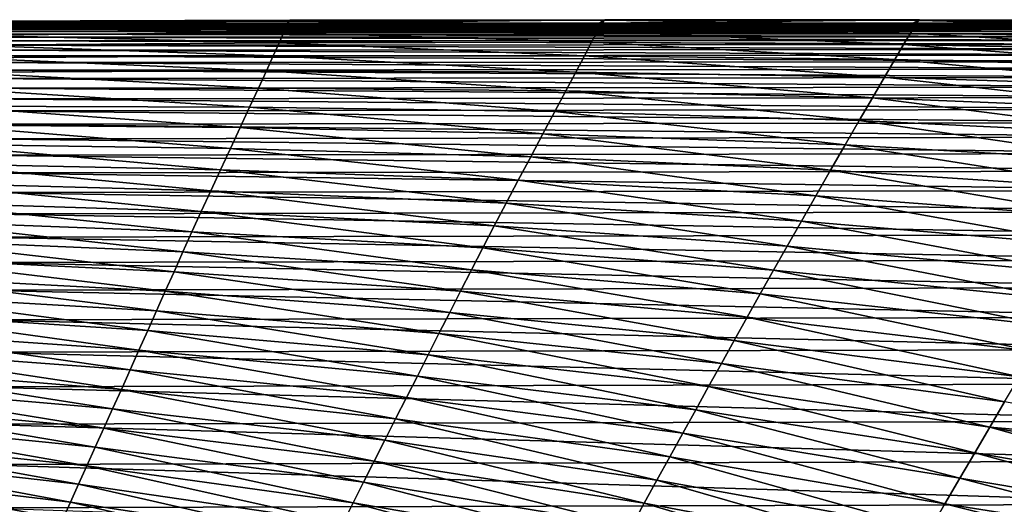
# Model space of a CAD drawing. Header units: metres. Extents: x -104 to 104, y -68 to 90.
# Tile 653 of 744: x 5.53 to 9.71, y 66.05 to 68.1. Entities that reach past the tile are written whole.
import ezdxf

# ---------------------------------------------------------------- set-up
doc = ezdxf.new("R2010")
doc.units = ezdxf.units.M
doc.layers.add('solid_FIT-BATH-153_SW0002', color=7, linetype='CONTINUOUS')

msp = doc.modelspace()

# ---------------------------------------------------------------- linework, layer by layer
at = {"layer": 'solid_FIT-BATH-153_SW0002'}
for points in [[(6.662562, 68.078102, 15.55196), (5.335204, 68.088829, 15.417069), (5.327908, 68.068665, 15.531281)], [(5.338297, 68.095398, 15.300635), (5.906014, 68.086792, 15.184757), (5.329087, 68.086784, 15.183507)], [(6.671453, 68.096024, 15.430923), (5.338297, 68.095398, 15.300635), (5.335204, 68.088829, 15.417069)], [(6.662562, 68.078102, 15.55196), (6.671453, 68.096024, 15.430923), (5.335204, 68.088829, 15.417069)], [(6.674538, 68.099373, 15.307967), (5.906014, 68.086792, 15.184757), (5.338297, 68.095398, 15.300635)], [(6.671453, 68.096024, 15.430923), (6.674538, 68.099373, 15.307967), (5.338297, 68.095398, 15.300635)], [(6.674538, 68.099373, 15.307967), (6.661007, 68.086792, 15.186253), (5.906014, 68.086792, 15.184757)], [(8.010437, 68.101631, 15.314321), (7.984465, 68.0868, 15.188035), (6.661007, 68.086792, 15.186253)], [(8.010437, 68.101631, 15.314321), (6.661007, 68.086792, 15.186253), (6.674538, 68.099373, 15.307967)], [(7.996355, 68.082695, 15.571391), (6.671453, 68.096024, 15.430923), (6.662562, 68.078102, 15.55196)], [(8.007101, 68.09996, 15.443686), (6.674538, 68.099373, 15.307967), (6.671453, 68.096024, 15.430923)], [(7.996355, 68.082695, 15.571391), (8.007101, 68.09996, 15.443686), (6.671453, 68.096024, 15.430923)], [(8.007101, 68.09996, 15.443686), (8.010437, 68.101631, 15.314321), (6.674538, 68.099373, 15.307967)], [(9.345561, 68.101372, 15.32005), (7.984465, 68.0868, 15.188035), (8.010437, 68.101631, 15.314321)], [(9.345561, 68.101372, 15.32005), (9.317071, 68.086807, 15.188694), (7.984465, 68.0868, 15.188035)], [(9.328253, 68.079796, 15.58893), (8.007101, 68.09996, 15.443686), (7.996355, 68.082695, 15.571391)], [(9.341359, 68.098877, 15.455261), (8.010437, 68.101631, 15.314321), (8.007101, 68.09996, 15.443686)], [(9.328253, 68.079796, 15.58893), (9.341359, 68.098877, 15.455261), (8.007101, 68.09996, 15.443686)], [(9.341359, 68.098877, 15.455261), (9.345561, 68.101372, 15.32005), (8.010437, 68.101631, 15.314321)], [(10.67949, 68.097809, 15.324843), (9.317071, 68.086807, 15.188694), (9.345561, 68.101372, 15.32005)], [(10.67949, 68.097809, 15.324843), (10.65872, 68.086815, 15.188539), (9.317071, 68.086807, 15.188694)], [(10.657249, 68.066872, 15.603334), (9.341359, 68.098877, 15.455261), (9.328253, 68.079796, 15.58893)], [(10.673458, 68.091095, 15.464907), (9.345561, 68.101372, 15.32005), (9.341359, 68.098877, 15.455261)], [(10.657249, 68.066872, 15.603334), (10.673458, 68.091095, 15.464907), (9.341359, 68.098877, 15.455261)], [(10.673458, 68.091095, 15.464907), (10.67949, 68.097809, 15.324843), (9.345561, 68.101372, 15.32005)], [(6.648186, 68.046875, 15.66845), (5.327908, 68.068665, 15.531281), (5.316632, 68.036308, 15.641296)], [(6.628569, 68.003502, 15.777186), (6.648186, 68.046875, 15.66845), (5.316632, 68.036308, 15.641296)], [(6.648186, 68.046875, 15.66845), (6.662562, 68.078102, 15.55196), (5.327908, 68.068665, 15.531281)], [(5.329087, 68.086784, 15.183507), (5.906014, 68.086792, 15.184757), (10.674694, 68.086311, 13.100181)], [(5.336847, 68.08625, 13.08049), (5.329087, 68.086784, 15.183507), (10.674694, 68.086311, 13.100181)], [(5.336137, 68.040504, -2.332864), (5.336215, 68.05143, -0.912935), (10.674009, 68.041977, -2.223783)], [(5.336215, 68.05143, -0.912935), (5.336295, 68.060379, 0.576073), (10.674086, 68.052628, -0.809709)], [(5.336215, 68.05143, -0.912935), (10.674086, 68.052628, -0.809709), (10.674009, 68.041977, -2.223783)], [(5.336295, 68.060379, 0.576073), (5.336373, 68.067589, 2.135937), (10.674162, 68.061333, 0.672535)], [(5.336295, 68.060379, 0.576073), (10.674162, 68.061333, 0.672535), (10.674086, 68.052628, -0.809709)], [(5.336373, 68.067589, 2.135937), (5.336452, 68.073311, 3.768437), (10.674237, 68.068329, 2.224682)], [(5.336373, 68.067589, 2.135937), (10.674237, 68.068329, 2.224682), (10.674162, 68.061333, 0.672535)], [(5.336452, 68.073311, 3.768437), (5.336531, 68.077766, 5.475338), (10.674314, 68.07386, 3.848462)], [(5.336452, 68.073311, 3.768437), (10.674314, 68.07386, 3.848462), (10.674237, 68.068329, 2.224682)], [(5.336531, 68.077766, 5.475338), (5.33661, 68.081139, 7.258333), (10.67439, 68.078171, 5.545596)], [(5.336531, 68.077766, 5.475338), (10.67439, 68.078171, 5.545596), (10.674314, 68.07386, 3.848462)], [(5.33661, 68.081139, 7.258333), (5.336689, 68.083572, 9.119082), (10.674466, 68.081421, 7.317724)], [(5.33661, 68.081139, 7.258333), (10.674466, 68.081421, 7.317724), (10.67439, 68.078171, 5.545596)], [(5.336689, 68.083572, 9.119082), (5.336768, 68.085228, 11.059248), (10.674541, 68.083763, 9.166456)], [(5.336689, 68.083572, 9.119082), (10.674541, 68.083763, 9.166456), (10.674466, 68.081421, 7.317724)], [(5.336768, 68.085228, 11.059248), (5.336847, 68.08625, 13.08049), (10.674618, 68.085342, 11.093406)], [(5.336768, 68.085228, 11.059248), (10.674618, 68.085342, 11.093406), (10.674541, 68.083763, 9.166456)], [(5.336847, 68.08625, 13.08049), (10.674694, 68.086311, 13.100181), (10.674618, 68.085342, 11.093406)], [(5.906014, 68.086792, 15.184757), (6.661007, 68.086792, 15.186253), (10.674694, 68.086311, 13.100181)], [(7.95422, 68.005913, 15.807939), (6.648186, 68.046875, 15.66845), (6.628569, 68.003502, 15.777186)], [(7.978615, 68.051003, 15.694128), (6.662562, 68.078102, 15.55196), (6.648186, 68.046875, 15.66845)], [(7.95422, 68.005913, 15.807939), (7.978615, 68.051003, 15.694128), (6.648186, 68.046875, 15.66845)], [(6.661007, 68.086792, 15.186253), (7.984465, 68.0868, 15.188035), (10.674694, 68.086311, 13.100181)], [(7.978615, 68.051003, 15.694128), (7.996355, 68.082695, 15.571391), (6.662562, 68.078102, 15.55196)], [(9.277305, 67.996094, 15.835193), (7.978615, 68.051003, 15.694128), (7.95422, 68.005913, 15.807939)], [(9.306755, 68.045212, 15.717098), (7.996355, 68.082695, 15.571391), (7.978615, 68.051003, 15.694128)], [(9.277305, 67.996094, 15.835193), (9.306755, 68.045212, 15.717098), (7.978615, 68.051003, 15.694128)], [(7.984465, 68.0868, 15.188035), (9.317071, 68.086807, 15.188694), (10.674694, 68.086311, 13.100181)], [(9.306755, 68.045212, 15.717098), (9.328253, 68.079796, 15.58893), (7.996355, 68.082695, 15.571391)], [(10.631464, 68.026192, 15.735576), (9.328253, 68.079796, 15.58893), (9.306755, 68.045212, 15.717098)], [(9.317071, 68.086807, 15.188694), (10.65872, 68.086815, 15.188539), (10.674694, 68.086311, 13.100181)], [(10.631464, 68.026192, 15.735576), (10.657249, 68.066872, 15.603334), (9.328253, 68.079796, 15.58893)], [(6.628569, 68.003502, 15.777186), (5.316632, 68.036308, 15.641296), (5.301546, 67.99305, 15.744713)], [(5.3359, 67.993431, -6.195952), (5.335979, 68.011749, -4.972595), (10.673781, 67.995865, -6.074303)], [(5.335979, 68.011749, -4.972595), (5.336058, 68.027359, -3.685491), (10.673858, 68.013832, -4.854348)], [(5.335979, 68.011749, -4.972595), (10.673858, 68.013832, -4.854348), (10.673781, 67.995865, -6.074303)], [(5.336058, 68.027359, -3.685491), (5.336137, 68.040504, -2.332864), (10.673933, 68.029121, -3.571418)], [(5.336058, 68.027359, -3.685491), (10.673933, 68.029121, -3.571418), (10.673858, 68.013832, -4.854348)], [(5.336137, 68.040504, -2.332864), (10.674009, 68.041977, -2.223783), (10.673933, 68.029121, -3.571418)], [(7.923501, 67.94841, 15.908816), (7.95422, 68.005913, 15.807939), (6.628569, 68.003502, 15.777186)], [(9.240337, 67.933372, 15.938579), (7.95422, 68.005913, 15.807939), (7.923501, 67.94841, 15.908816)], [(9.240337, 67.933372, 15.938579), (9.277305, 67.996094, 15.835193), (7.95422, 68.005913, 15.807939)], [(10.596654, 67.970039, 15.856667), (9.306755, 68.045212, 15.717098), (9.277305, 67.996094, 15.835193)], [(10.596654, 67.970039, 15.856667), (10.631464, 68.026192, 15.735576), (9.306755, 68.045212, 15.717098)], [(6.603954, 67.949074, 15.874945), (5.301546, 67.99305, 15.744713), (5.282813, 67.940132, 15.83915)], [(6.603954, 67.949074, 15.874945), (6.628569, 68.003502, 15.777186), (5.301546, 67.99305, 15.744713)], [(5.335742, 67.947716, -8.458542), (5.335821, 67.972176, -7.357342), (10.673629, 67.950882, -8.332218)], [(5.335821, 67.972176, -7.357342), (5.3359, 67.993431, -6.195952), (10.673705, 67.97496, -7.233015)], [(5.335821, 67.972176, -7.357342), (10.673705, 67.97496, -7.233015), (10.673629, 67.950882, -8.332218)], [(5.3359, 67.993431, -6.195952), (10.673781, 67.995865, -6.074303), (10.673705, 67.97496, -7.233015)], [(7.923501, 67.94841, 15.908816), (6.628569, 68.003502, 15.777186), (6.603954, 67.949074, 15.874945)], [(10.55337, 67.899384, 15.961596), (9.277305, 67.996094, 15.835193), (9.240337, 67.933372, 15.938579)], [(10.55337, 67.899384, 15.961596), (10.596654, 67.970039, 15.856667), (9.277305, 67.996094, 15.835193)], [(6.574586, 67.884567, 15.958573), (5.282813, 67.940132, 15.83915), (5.260601, 67.878601, 15.922461)], [(6.574586, 67.884567, 15.958573), (6.603954, 67.949074, 15.874945), (5.282813, 67.940132, 15.83915)], [(5.335663, 67.919746, -9.501336), (5.335742, 67.947716, -8.458542), (10.673553, 67.923302, -9.373653)], [(5.335663, 67.919746, -9.501336), (10.673553, 67.923302, -9.373653), (10.673477, 67.891876, -10.359066)], [(5.335742, 67.947716, -8.458542), (10.673629, 67.950882, -8.332218), (10.673553, 67.923302, -9.373653)], [(7.886794, 67.879417, 15.9927), (6.603954, 67.949074, 15.874945), (6.574586, 67.884567, 15.958573)], [(7.886794, 67.879417, 15.9927), (7.923501, 67.94841, 15.908816), (6.603954, 67.949074, 15.874945)], [(9.196291, 67.857948, 16.022497), (7.923501, 67.94841, 15.908816), (7.886794, 67.879417, 15.9927)], [(9.196291, 67.857948, 16.022497), (9.240337, 67.933372, 15.938579), (7.923501, 67.94841, 15.908816)], [(10.502162, 67.815178, 16.04524), (9.240337, 67.933372, 15.938579), (9.196291, 67.857948, 16.022497)], [(10.502162, 67.815178, 16.04524), (10.55337, 67.899384, 15.961596), (9.240337, 67.933372, 15.938579)], [(6.540789, 67.811005, 16.025637), (5.260601, 67.878601, 15.922461), (5.235134, 67.809509, 15.993071)], [(6.540789, 67.811005, 16.025637), (6.574586, 67.884567, 15.958573), (5.260601, 67.878601, 15.922461)], [(5.335505, 67.851852, -11.418849), (5.335585, 67.887901, -10.48751), (10.673401, 67.856255, -11.290202)], [(5.335585, 67.887901, -10.48751), (5.335663, 67.919746, -9.501336), (10.673477, 67.891876, -10.359066)], [(5.335585, 67.887901, -10.48751), (10.673477, 67.891876, -10.359066), (10.673401, 67.856255, -11.290202)], [(7.844529, 67.79995, 16.056353), (6.574586, 67.884567, 15.958573), (6.540789, 67.811005, 16.025637)], [(7.844529, 67.79995, 16.056353), (7.886794, 67.879417, 15.9927), (6.574586, 67.884567, 15.958573)], [(9.145708, 67.770889, 16.083101), (7.886794, 67.879417, 15.9927), (7.844529, 67.79995, 16.056353)], [(9.145708, 67.770889, 16.083101), (9.196291, 67.857948, 16.022497), (7.886794, 67.879417, 15.9927)], [(5.335427, 67.811234, -12.297141), (5.335505, 67.851852, -11.418849), (10.673325, 67.816078, -12.168807)], [(5.335505, 67.851852, -11.418849), (10.673401, 67.856255, -11.290202), (10.673325, 67.816078, -12.168807)], [(10.443685, 67.718567, 16.103432), (9.196291, 67.857948, 16.022497), (9.145708, 67.770889, 16.083101)], [(10.443685, 67.718567, 16.103432), (10.502162, 67.815178, 16.04524), (9.196291, 67.857948, 16.022497)], [(6.503377, 67.730217, 16.078135), (5.235134, 67.809509, 15.993071), (5.206996, 67.734497, 16.052601)], [(6.503377, 67.730217, 16.078135), (6.540789, 67.811005, 16.025637), (5.235134, 67.809509, 15.993071)], [(5.335348, 67.765709, -13.124169), (5.335427, 67.811234, -12.297141), (10.673249, 67.771004, -12.996628)], [(5.335427, 67.811234, -12.297141), (10.673325, 67.816078, -12.168807), (10.673249, 67.771004, -12.996628)], [(7.797744, 67.712021, 16.102121), (6.540789, 67.811005, 16.025637), (6.503377, 67.730217, 16.078135)], [(7.797744, 67.712021, 16.102121), (7.844529, 67.79995, 16.056353), (6.540789, 67.811005, 16.025637)], [(9.089819, 67.674362, 16.123032), (7.844529, 67.79995, 16.056353), (7.797744, 67.712021, 16.102121)], [(9.089819, 67.674362, 16.123032), (9.145708, 67.770889, 16.083101), (7.844529, 67.79995, 16.056353)], [(5.335269, 67.71492, -13.901722), (5.335348, 67.765709, -13.124169), (10.673173, 67.720673, -13.77541)], [(5.335348, 67.765709, -13.124169), (10.673249, 67.771004, -12.996628), (10.673173, 67.720673, -13.77541)], [(10.379324, 67.611862, 16.139044), (9.145708, 67.770889, 16.083101), (9.089819, 67.674362, 16.123032)], [(10.379324, 67.611862, 16.139044), (10.443685, 67.718567, 16.103432), (9.145708, 67.770889, 16.083101)], [(6.463358, 67.644333, 16.119808), (5.206996, 67.734497, 16.052601), (5.176909, 67.655396, 16.103895)], [(6.463358, 67.644333, 16.119808), (6.503377, 67.730217, 16.078135), (5.206996, 67.734497, 16.052601)], [(5.33519, 67.658516, -14.631584), (5.335269, 67.71492, -13.901722), (10.673097, 67.664734, -14.506898)], [(5.335269, 67.71492, -13.901722), (10.673173, 67.720673, -13.77541), (10.673097, 67.664734, -14.506898)], [(7.747721, 67.61805, 16.134611), (6.503377, 67.730217, 16.078135), (6.463358, 67.644333, 16.119808)], [(7.747721, 67.61805, 16.134611), (7.797744, 67.712021, 16.102121), (6.503377, 67.730217, 16.078135)], [(9.030149, 67.57103, 16.147648), (7.797744, 67.712021, 16.102121), (7.747721, 67.61805, 16.134611)], [(9.030149, 67.57103, 16.147648), (9.089819, 67.674362, 16.123032), (7.797744, 67.712021, 16.102121)], [(10.310776, 67.49791, 16.158003), (9.089819, 67.674362, 16.123032), (9.030149, 67.57103, 16.147648)], [(10.310776, 67.49791, 16.158003), (10.379324, 67.611862, 16.139044), (9.089819, 67.674362, 16.123032)], [(6.421761, 67.555389, 16.154411), (5.176909, 67.655396, 16.103895), (5.145613, 67.573906, 16.149784)], [(6.421761, 67.555389, 16.154411), (6.463358, 67.644333, 16.119808), (5.176909, 67.655396, 16.103895)], [(5.335111, 67.596153, -15.31554), (5.33519, 67.658516, -14.631584), (10.67302, 67.602837, -15.192839)], [(5.33519, 67.658516, -14.631584), (10.673097, 67.664734, -14.506898), (10.67302, 67.602837, -15.192839)], [(7.695765, 67.520409, 16.158466), (6.463358, 67.644333, 16.119808), (6.421761, 67.555389, 16.154411)], [(7.695765, 67.520409, 16.158466), (7.747721, 67.61805, 16.134611), (6.463358, 67.644333, 16.119808)], [(5.335032, 67.527428, -15.955335), (5.335111, 67.596153, -15.31554), (10.672945, 67.534584, -15.834944)], [(5.335111, 67.596153, -15.31554), (10.67302, 67.602837, -15.192839), (10.672945, 67.534584, -15.834944)], [(8.968237, 67.463554, 16.162363), (7.747721, 67.61805, 16.134611), (7.695765, 67.520409, 16.158466)], [(8.968237, 67.463554, 16.162363), (9.030149, 67.57103, 16.147648), (7.747721, 67.61805, 16.134611)], [(6.379654, 67.46524, 16.185738), (5.145613, 67.573906, 16.149784), (5.113877, 67.491417, 16.193056)], [(6.379654, 67.46524, 16.185738), (6.421761, 67.555389, 16.154411), (5.145613, 67.573906, 16.149784)], [(7.643229, 67.421371, 16.178429), (6.421761, 67.555389, 16.154411), (6.379654, 67.46524, 16.185738)], [(7.643229, 67.421371, 16.178429), (7.695765, 67.520409, 16.158466), (6.421761, 67.555389, 16.154411)], [(10.239753, 67.379562, 16.166271), (9.030149, 67.57103, 16.147648), (8.968237, 67.463554, 16.162363)], [(10.239753, 67.379562, 16.166271), (10.310776, 67.49791, 16.158003), (9.030149, 67.57103, 16.147648)], [(5.334953, 67.451874, -16.552662), (5.335032, 67.527428, -15.955335), (10.672869, 67.459511, -16.434874)], [(5.335032, 67.527428, -15.955335), (10.672945, 67.534584, -15.834944), (10.672869, 67.459511, -16.434874)], [(8.905669, 67.354576, 16.172705), (7.695765, 67.520409, 16.158466), (7.643229, 67.421371, 16.178429)], [(8.905669, 67.354576, 16.172705), (8.968237, 67.463554, 16.162363), (7.695765, 67.520409, 16.158466)], [(6.338112, 67.375694, 16.217567), (5.113877, 67.491417, 16.193056), (5.082478, 67.409256, 16.236483)], [(6.338112, 67.375694, 16.217567), (6.379654, 67.46524, 16.185738), (5.113877, 67.491417, 16.193056)], [(7.591465, 67.323212, 16.199232), (6.379654, 67.46524, 16.185738), (6.338112, 67.375694, 16.217567)], [(7.591465, 67.323212, 16.199232), (7.643229, 67.421371, 16.178429), (6.379654, 67.46524, 16.185738)], [(10.167993, 67.259712, 16.16991), (8.968237, 67.463554, 16.162363), (8.905669, 67.354576, 16.172705)], [(10.167993, 67.259712, 16.16991), (10.239753, 67.379562, 16.166271), (8.968237, 67.463554, 16.162363)], [(5.334874, 67.369019, -17.109209), (5.334953, 67.451874, -16.552662), (10.672792, 67.377144, -16.994287)], [(5.334953, 67.451874, -16.552662), (10.672869, 67.459511, -16.434874), (10.672792, 67.377144, -16.994287)], [(8.84403, 67.246727, 16.184202), (7.643229, 67.421371, 16.178429), (7.591465, 67.323212, 16.199232)], [(8.84403, 67.246727, 16.184202), (8.905669, 67.354576, 16.172705), (7.643229, 67.421371, 16.178429)], [(6.297794, 67.28791, 16.252394), (5.082478, 67.409256, 16.236483), (5.051889, 67.328285, 16.281898)], [(6.297794, 67.28791, 16.252394), (6.338112, 67.375694, 16.217567), (5.082478, 67.409256, 16.236483)], [(5.334795, 67.278381, -17.626673), (5.334874, 67.369019, -17.109209), (10.672716, 67.287018, -17.514841)], [(5.334874, 67.369019, -17.109209), (10.672792, 67.377144, -16.994287), (10.672716, 67.287018, -17.514841)], [(7.541314, 67.227356, 16.22401), (6.338112, 67.375694, 16.217567), (6.297794, 67.28791, 16.252394)], [(7.541314, 67.227356, 16.22401), (7.591465, 67.323212, 16.199232), (6.338112, 67.375694, 16.217567)], [(10.097237, 67.141228, 16.174973), (8.905669, 67.354576, 16.172705), (8.84403, 67.246727, 16.184202)], [(10.097237, 67.141228, 16.174973), (10.167993, 67.259712, 16.16991), (8.905669, 67.354576, 16.172705)], [(6.258577, 67.201714, 16.290237), (5.051889, 67.328285, 16.281898), (5.022027, 67.248436, 16.329386)], [(6.258577, 67.201714, 16.290237), (6.297794, 67.28791, 16.252394), (5.051889, 67.328285, 16.281898)], [(8.784318, 67.141678, 16.200529), (7.591465, 67.323212, 16.199232), (7.541314, 67.227356, 16.22401)], [(8.784318, 67.141678, 16.200529), (8.84403, 67.246727, 16.184202), (7.591465, 67.323212, 16.199232)], [(5.334716, 67.179504, -18.106737), (5.334795, 67.278381, -17.626673), (10.672641, 67.188667, -17.998194)], [(5.334795, 67.278381, -17.626673), (10.672716, 67.287018, -17.514841), (10.672641, 67.188667, -17.998194)], [(7.492617, 67.133575, 16.252733), (6.297794, 67.28791, 16.252394), (6.258577, 67.201714, 16.290237)], [(7.492617, 67.133575, 16.252733), (7.541314, 67.227356, 16.22401), (6.297794, 67.28791, 16.252394)], [(6.220246, 67.116829, 16.330849), (5.022027, 67.248436, 16.329386), (4.992743, 67.169533, 16.378826)], [(6.220246, 67.116829, 16.330849), (6.258577, 67.201714, 16.290237), (5.022027, 67.248436, 16.329386)], [(8.726341, 67.039146, 16.221619), (7.541314, 67.227356, 16.22401), (7.492617, 67.133575, 16.252733)], [(8.726341, 67.039146, 16.221619), (8.784318, 67.141678, 16.200529), (7.541314, 67.227356, 16.22401)], [(10.028587, 67.02594, 16.185513), (8.84403, 67.246727, 16.184202), (8.784318, 67.141678, 16.200529)], [(10.028587, 67.02594, 16.185513), (10.097237, 67.141228, 16.174973), (8.84403, 67.246727, 16.184202)], [(6.182583, 67.032944, 16.373949), (4.992743, 67.169533, 16.378826), (4.963888, 67.091393, 16.43008)], [(6.182583, 67.032944, 16.373949), (6.220246, 67.116829, 16.330849), (4.992743, 67.169533, 16.378826)], [(5.334638, 67.071907, -18.551098), (5.334716, 67.179504, -18.106737), (10.672565, 67.081612, -18.446001)], [(5.334716, 67.179504, -18.106737), (10.672641, 67.188667, -17.998194), (10.672565, 67.081612, -18.446001)], [(7.445096, 67.041458, 16.285013), (6.258577, 67.201714, 16.290237), (6.220246, 67.116829, 16.330849)], [(7.445096, 67.041458, 16.285013), (7.492617, 67.133575, 16.252733), (6.258577, 67.201714, 16.290237)], [(8.669767, 66.938599, 16.246948), (7.492617, 67.133575, 16.252733), (7.445096, 67.041458, 16.285013)], [(8.669767, 66.938599, 16.246948), (8.726341, 67.039146, 16.221619), (7.492617, 67.133575, 16.252733)], [(9.961838, 66.913528, 16.201418), (8.784318, 67.141678, 16.200529), (8.726341, 67.039146, 16.221619)], [(9.961838, 66.913528, 16.201418), (10.028587, 67.02594, 16.185513), (8.784318, 67.141678, 16.200529)], [(6.145357, 66.949707, 16.419207), (4.963888, 67.091393, 16.43008), (4.935297, 67.013809, 16.482937)], [(6.145357, 66.949707, 16.419207), (6.182583, 67.032944, 16.373949), (4.963888, 67.091393, 16.43008)], [(7.398467, 66.950577, 16.320438), (6.220246, 67.116829, 16.330849), (6.182583, 67.032944, 16.373949)], [(7.398467, 66.950577, 16.320438), (7.445096, 67.041458, 16.285013), (6.220246, 67.116829, 16.330849)], [(5.334558, 66.955124, -18.961445), (5.334638, 67.071907, -18.551098), (10.672488, 66.965393, -18.859922)], [(5.334638, 67.071907, -18.551098), (10.672565, 67.081612, -18.446001), (10.672488, 66.965393, -18.859922)], [(6.108331, 66.866783, 16.466274), (4.935297, 67.013809, 16.482937), (4.906806, 66.936546, 16.537182)], [(6.108331, 66.866783, 16.466274), (6.145357, 66.949707, 16.419207), (4.935297, 67.013809, 16.482937)], [(7.352432, 66.860474, 16.358551), (6.182583, 67.032944, 16.373949), (6.145357, 66.949707, 16.419207)], [(7.352432, 66.860474, 16.358551), (7.398467, 66.950577, 16.320438), (6.182583, 67.032944, 16.373949)], [(8.614259, 66.839523, 16.275988), (7.445096, 67.041458, 16.285013), (7.398467, 66.950577, 16.320438)], [(8.614259, 66.839523, 16.275988), (8.669767, 66.938599, 16.246948), (7.445096, 67.041458, 16.285013)], [(9.896614, 66.803383, 16.222065), (8.726341, 67.039146, 16.221619), (8.669767, 66.938599, 16.246948)], [(9.896614, 66.803383, 16.222065), (9.961838, 66.913528, 16.201418), (8.726341, 67.039146, 16.221619)], [(5.334558, 66.955124, -18.961445), (10.672488, 66.965393, -18.859922), (10.672412, 66.839531, -19.241615)], [(6.071272, 66.783829, 16.514812), (4.906806, 66.936546, 16.537182), (4.878253, 66.859398, 16.592594)], [(6.071272, 66.783829, 16.514812), (6.108331, 66.866783, 16.466274), (4.906806, 66.936546, 16.537182)], [(5.33448, 66.828682, -19.339466), (5.334558, 66.955124, -18.961445), (10.672412, 66.839531, -19.241615)], [(7.306692, 66.770683, 16.398886), (6.145357, 66.949707, 16.419207), (6.108331, 66.866783, 16.466274)], [(7.306692, 66.770683, 16.398886), (7.352432, 66.860474, 16.358551), (6.145357, 66.949707, 16.419207)], [(8.559463, 66.741348, 16.308165), (7.398467, 66.950577, 16.320438), (7.352432, 66.860474, 16.358551)], [(8.559463, 66.741348, 16.308165), (8.614259, 66.839523, 16.275988), (7.398467, 66.950577, 16.320438)], [(9.83254, 66.694901, 16.24682), (8.669767, 66.938599, 16.246948), (8.614259, 66.839523, 16.275988)], [(9.83254, 66.694901, 16.24682), (9.896614, 66.803383, 16.222065), (8.669767, 66.938599, 16.246948)], [(6.033996, 66.700584, 16.564575), (4.878253, 66.859398, 16.592594), (4.849508, 66.782204, 16.649033)], [(6.033996, 66.700584, 16.564575), (6.071272, 66.783829, 16.514812), (4.878253, 66.859398, 16.592594)], [(5.33448, 66.828682, -19.339466), (10.672412, 66.839531, -19.241615), (10.672337, 66.703545, -19.592709)], [(7.260946, 66.68074, 16.440973), (6.108331, 66.866783, 16.466274), (6.071272, 66.783829, 16.514812)], [(7.260946, 66.68074, 16.440973), (7.306692, 66.770683, 16.398886), (6.108331, 66.866783, 16.466274)], [(8.505026, 66.643517, 16.342905), (7.352432, 66.860474, 16.358551), (7.306692, 66.770683, 16.398886)], [(8.505026, 66.643517, 16.342905), (8.559463, 66.741348, 16.308165), (7.352432, 66.860474, 16.358551)], [(9.769228, 66.587463, 16.275026), (8.614259, 66.839523, 16.275988), (8.559463, 66.741348, 16.308165)], [(9.769228, 66.587463, 16.275026), (9.83254, 66.694901, 16.24682), (8.614259, 66.839523, 16.275988)], [(5.334401, 66.692078, -19.686815), (5.33448, 66.828682, -19.339466), (10.672337, 66.703545, -19.592709)], [(5.996573, 66.617195, 16.615829), (4.849508, 66.782204, 16.649033), (4.820627, 66.705101, 16.706715)], [(5.996573, 66.617195, 16.615829), (6.033996, 66.700584, 16.564575), (4.849508, 66.782204, 16.649033)], [(7.214953, 66.590294, 16.48447), (6.071272, 66.783829, 16.514812), (6.033996, 66.700584, 16.564575)], [(7.214953, 66.590294, 16.48447), (7.260946, 66.68074, 16.440973), (6.071272, 66.783829, 16.514812)], [(8.450594, 66.545479, 16.379635), (7.306692, 66.770683, 16.398886), (7.260946, 66.68074, 16.440973)], [(8.450594, 66.545479, 16.379635), (8.505026, 66.643517, 16.342905), (7.306692, 66.770683, 16.398886)], [(9.706294, 66.480453, 16.306026), (8.559463, 66.741348, 16.308165), (8.505026, 66.643517, 16.342905)], [(9.706294, 66.480453, 16.306026), (9.769228, 66.587463, 16.275026), (8.559463, 66.741348, 16.308165)], [(5.959161, 66.533974, 16.66901), (4.820627, 66.705101, 16.706715), (4.791725, 66.628334, 16.765976)], [(5.959161, 66.533974, 16.66901), (5.996573, 66.617195, 16.615829), (4.820627, 66.705101, 16.706715)], [(5.334322, 66.544731, -20.005014), (5.334401, 66.692078, -19.686815), (10.67226, 66.556847, -19.914707)], [(5.334401, 66.692078, -19.686815), (10.672337, 66.703545, -19.592709), (10.67226, 66.556847, -19.914707)], [(7.168803, 66.499512, 16.529688), (6.033996, 66.700584, 16.564575), (5.996573, 66.617195, 16.615829)], [(7.168803, 66.499512, 16.529688), (7.214953, 66.590294, 16.48447), (6.033996, 66.700584, 16.564575)], [(8.395885, 66.446785, 16.417919), (7.260946, 66.68074, 16.440973), (7.214953, 66.590294, 16.48447)], [(8.395885, 66.446785, 16.417919), (8.450594, 66.545479, 16.379635), (7.260946, 66.68074, 16.440973)], [(5.921916, 66.451225, 16.724545), (4.791725, 66.628334, 16.765976), (4.762918, 66.552162, 16.827154)], [(5.921916, 66.451225, 16.724545), (5.959161, 66.533974, 16.66901), (4.791725, 66.628334, 16.765976)], [(9.643351, 66.373238, 16.339163), (8.505026, 66.643517, 16.342905), (8.450594, 66.545479, 16.379635)], [(9.643351, 66.373238, 16.339163), (9.706294, 66.480453, 16.306026), (8.505026, 66.643517, 16.342905)], [(7.122691, 66.408752, 16.577147), (5.996573, 66.617195, 16.615829), (5.959161, 66.533974, 16.66901)], [(7.122691, 66.408752, 16.577147), (7.168803, 66.499512, 16.529688), (5.996573, 66.617195, 16.615829)], [(8.340997, 66.347626, 16.458096), (7.214953, 66.590294, 16.48447), (7.168803, 66.499512, 16.529688)], [(8.340997, 66.347626, 16.458096), (8.395885, 66.446785, 16.417919), (7.214953, 66.590294, 16.48447)], [(5.885001, 66.369286, 16.78286), (4.762918, 66.552162, 16.827154), (4.734326, 66.476868, 16.890577)], [(5.885001, 66.369286, 16.78286), (5.921916, 66.451225, 16.724545), (4.762918, 66.552162, 16.827154)], [(5.334243, 66.386024, -20.295551), (5.334322, 66.544731, -20.005014), (10.672184, 66.398857, -20.209074)], [(5.334322, 66.544731, -20.005014), (10.67226, 66.556847, -19.914707), (10.672184, 66.398857, -20.209074)], [(9.580087, 66.26532, 16.37393), (8.450594, 66.545479, 16.379635), (8.395885, 66.446785, 16.417919)], [(9.580087, 66.26532, 16.37393), (9.643351, 66.373238, 16.339163), (8.450594, 66.545479, 16.379635)], [(7.076815, 66.318375, 16.627367), (5.959161, 66.533974, 16.66901), (5.921916, 66.451225, 16.724545)], [(7.076815, 66.318375, 16.627367), (7.122691, 66.408752, 16.577147), (5.959161, 66.533974, 16.66901)], [(5.848573, 66.288475, 16.844381), (4.734326, 66.476868, 16.890577), (4.706066, 66.402725, 16.956581)], [(5.848573, 66.288475, 16.844381), (5.885001, 66.369286, 16.78286), (4.734326, 66.476868, 16.890577)], [(8.286164, 66.248398, 16.500763), (7.168803, 66.499512, 16.529688), (7.122691, 66.408752, 16.577147)], [(8.286164, 66.248398, 16.500763), (8.340997, 66.347626, 16.458096), (7.168803, 66.499512, 16.529688)], [(10.895899, 66.266838, 16.302671), (9.706294, 66.480453, 16.306026), (9.643351, 66.373238, 16.339163)], [(7.031374, 66.22876, 16.680862), (5.921916, 66.451225, 16.724545), (5.885001, 66.369286, 16.78286)], [(7.031374, 66.22876, 16.680862), (7.076815, 66.318375, 16.627367), (5.921916, 66.451225, 16.724545)], [(9.516614, 66.156898, 16.410679), (8.395885, 66.446785, 16.417919), (8.340997, 66.347626, 16.458096)], [(9.516614, 66.156898, 16.410679), (9.580087, 66.26532, 16.37393), (8.395885, 66.446785, 16.417919)], [(5.812795, 66.209137, 16.909534), (4.706066, 66.402725, 16.956581), (4.678257, 66.330025, 17.025494)], [(5.812795, 66.209137, 16.909534), (5.848573, 66.288475, 16.844381), (4.706066, 66.402725, 16.956581)], [(5.334164, 66.215355, -20.559917), (5.334243, 66.386024, -20.295551), (10.672108, 66.228966, -20.47728)], [(5.334243, 66.386024, -20.295551), (10.672184, 66.398857, -20.209074), (10.672108, 66.228966, -20.47728)], [(8.23162, 66.149521, 16.546515), (7.122691, 66.408752, 16.577147), (7.076815, 66.318375, 16.627367)], [(8.23162, 66.149521, 16.546515), (8.286164, 66.248398, 16.500763), (7.122691, 66.408752, 16.577147)], [(6.986572, 66.140289, 16.73815), (5.885001, 66.369286, 16.78286), (5.848573, 66.288475, 16.844381)], [(6.986572, 66.140289, 16.73815), (7.031374, 66.22876, 16.680862), (5.885001, 66.369286, 16.78286)], [(9.453195, 66.048416, 16.450056), (8.340997, 66.347626, 16.458096), (8.286164, 66.248398, 16.500763)], [(9.453195, 66.048416, 16.450056), (9.516614, 66.156898, 16.410679), (8.340997, 66.347626, 16.458096)], [(10.76884, 66.058052, 16.353453), (9.643351, 66.373238, 16.339163), (9.580087, 66.26532, 16.37393)], [(10.83148, 66.160942, 16.327198), (10.895899, 66.266838, 16.302671), (9.643351, 66.373238, 16.339163)], [(10.76884, 66.058052, 16.353453), (10.83148, 66.160942, 16.327198), (9.643351, 66.373238, 16.339163)], [(5.777825, 66.131592, 16.978735), (4.678257, 66.330025, 17.025494), (4.651017, 66.259041, 17.097641)], [(5.777825, 66.131592, 16.978735), (5.812795, 66.209137, 16.909534), (4.678257, 66.330025, 17.025494)], [(8.1776, 66.051407, 16.59594), (7.076815, 66.318375, 16.627367), (7.031374, 66.22876, 16.680862)], [(8.1776, 66.051407, 16.59594), (8.23162, 66.149521, 16.546515), (7.076815, 66.318375, 16.627367)], [(5.743778, 66.056091, 17.052158), (4.651017, 66.259041, 17.097641), (4.624432, 66.190002, 17.173178)], [(5.743778, 66.056091, 17.052158), (5.777825, 66.131592, 16.978735), (4.651017, 66.259041, 17.097641)], [(6.942608, 66.053329, 16.799742), (5.848573, 66.288475, 16.844381), (5.812795, 66.209137, 16.909534)], [(6.942608, 66.053329, 16.799742), (6.986572, 66.140289, 16.73815), (5.848573, 66.288475, 16.844381)], [(10.707848, 65.957848, 16.381559), (9.580087, 66.26532, 16.37393), (9.516614, 66.156898, 16.410679)], [(10.707848, 65.957848, 16.381559), (10.76884, 66.058052, 16.353453), (9.580087, 66.26532, 16.37393)], [(5.334085, 66.032112, -20.799604), (5.334164, 66.215355, -20.559917), (10.672032, 66.046577, -20.720785)], [(5.334164, 66.215355, -20.559917), (10.672108, 66.228966, -20.47728), (10.672032, 66.046577, -20.720785)], [(6.899681, 65.968262, 16.866144), (5.812795, 66.209137, 16.909534), (5.777825, 66.131592, 16.978735)], [(6.899681, 65.968262, 16.866144), (6.942608, 66.053329, 16.799742), (5.812795, 66.209137, 16.909534)], [(8.124342, 65.954475, 16.649628), (7.031374, 66.22876, 16.680862), (6.986572, 66.140289, 16.73815)], [(8.124342, 65.954475, 16.649628), (8.1776, 66.051407, 16.59594), (7.031374, 66.22876, 16.680862)], [(9.390091, 65.940323, 16.492706), (8.286164, 66.248398, 16.500763), (8.23162, 66.149521, 16.546515)], [(9.390091, 65.940323, 16.492706), (9.453195, 66.048416, 16.450056), (8.286164, 66.248398, 16.500763)], [(5.710724, 65.982811, 17.129713), (4.624432, 66.190002, 17.173178), (4.598556, 66.123077, 17.252056)], [(5.710724, 65.982811, 17.129713), (5.743778, 66.056091, 17.052158), (4.624432, 66.190002, 17.173178)], [(6.857935, 65.885376, 16.937557), (5.777825, 66.131592, 16.978735), (5.743778, 66.056091, 17.052158)], [(6.857935, 65.885376, 16.937557), (6.899681, 65.968262, 16.866144), (5.777825, 66.131592, 16.978735)], [(8.072082, 65.859146, 16.708172), (6.986572, 66.140289, 16.73815), (6.942608, 66.053329, 16.799742)], [(8.072082, 65.859146, 16.708172), (8.124342, 65.954475, 16.649628), (6.986572, 66.140289, 16.73815)], [(9.327567, 65.833046, 16.539272), (8.23162, 66.149521, 16.546515), (8.1776, 66.051407, 16.59594)], [(9.327567, 65.833046, 16.539272), (9.390091, 65.940323, 16.492706), (8.23162, 66.149521, 16.546515)], [(10.648367, 65.859993, 16.411669), (9.516614, 66.156898, 16.410679), (9.453195, 66.048416, 16.450056)], [(10.648367, 65.859993, 16.411669), (10.707848, 65.957848, 16.381559), (9.516614, 66.156898, 16.410679)], [(5.678727, 65.911903, 17.211254), (4.598556, 66.123077, 17.252056), (4.573437, 66.058388, 17.334169)], [(5.678727, 65.911903, 17.211254), (5.710724, 65.982811, 17.129713), (4.598556, 66.123077, 17.252056)], [(5.64785, 65.843498, 17.296629), (4.573437, 66.058388, 17.334169), (4.549125, 65.996048, 17.419405)], [(5.64785, 65.843498, 17.296629), (5.678727, 65.911903, 17.211254), (4.573437, 66.058388, 17.334169)], [(5.334085, 66.032112, -20.799604), (10.672032, 66.046577, -20.720785), (10.671956, 65.851089, -20.941059)], [(6.817455, 65.804848, 17.01384), (5.743778, 66.056091, 17.052158), (5.710724, 65.982811, 17.129713)], [(6.817455, 65.804848, 17.01384), (6.857935, 65.885376, 16.937557), (5.743778, 66.056091, 17.052158)], [(8.021053, 65.765839, 16.772146), (6.942608, 66.053329, 16.799742), (6.899681, 65.968262, 16.866144)], [(8.021053, 65.765839, 16.772146), (8.072082, 65.859146, 16.708172), (6.942608, 66.053329, 16.799742)], [(9.265887, 65.727058, 16.590397), (8.1776, 66.051407, 16.59594), (8.124342, 65.954475, 16.649628)], [(9.265887, 65.727058, 16.590397), (9.327567, 65.833046, 16.539272), (8.1776, 66.051407, 16.59594)], [(10.590487, 65.764572, 16.443808), (9.453195, 66.048416, 16.450056), (9.390091, 65.940323, 16.492706)], [(10.590487, 65.764572, 16.443808), (10.648367, 65.859993, 16.411669), (9.453195, 66.048416, 16.450056)]]:
    msp.add_3dface(points, dxfattribs=at)

doc.saveas('drawing.dxf')
